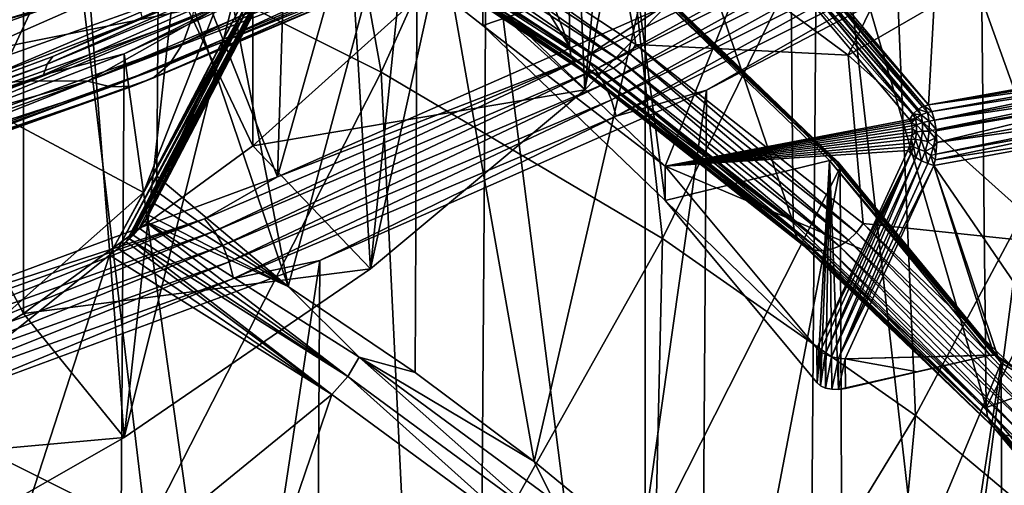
# Model space of a CAD drawing. Header units: metres. Extents: x -109 to 109, y -78 to 121.
# Tile 583 of 656: x 15.92 to 20.38, y -53.55 to -51.44. Entities that reach past the tile are written whole.
import ezdxf

# ---------------------------------------------------------------- set-up
doc = ezdxf.new("R2010")
doc.units = ezdxf.units.M
doc.layers.add('solid_508554_SW0001', color=7, linetype='CONTINUOUS')

msp = doc.modelspace()

# ---------------------------------------------------------------- linework, layer by layer
at = {"layer": 'solid_508554_SW0001'}
for points in [[(14.473667, -43.475002, 1.231981), (16.176208, -51.176979, 4.291763), (14.263088, -51.823502, 3.171957)], [(17.083778, -52.150352, 5.672943), (17.200308, -48.427597, 12.120941), (18.360619, -47.629082, 13.504013)], [(18.817102, -51.387741, 6.993821), (17.083778, -52.150352, 5.672943), (18.360619, -47.629082, 13.504013)], [(19.210657, -47.888866, 17.854048), (19.299259, -50.904778, 19.830338), (18.476099, -51.756199, 18.355633)], [(19.210657, -47.888866, 17.854048), (18.476099, -51.756199, 18.355633), (18.798449, -48.327915, 17.093597)], [(14.626201, -48.202896, 3.710135), (14.6262, -51.666996, 5.710135), (16.391088, -50.989876, 6.882947)], [(18.798449, -48.327915, 17.093597), (18.476099, -51.756199, 18.355633), (18.34605, -48.757046, 16.350321)], [(17.083778, -52.150352, 5.672943), (15.901505, -49.170898, 10.833507), (17.200308, -48.427597, 12.120941)], [(18.406265, -51.559071, 44.557594), (17.263735, -48.589279, 44.537407), (17.265106, -49.698818, 45.196487)], [(18.406265, -51.559071, 44.557594), (18.394325, -49.334133, 43.247284), (17.263735, -48.589279, 44.537407)], [(18.34605, -48.757046, 16.350321), (18.476099, -51.756199, 18.355633), (17.503986, -52.566463, 16.952217)], [(18.34605, -48.757046, 16.350321), (17.503986, -52.566463, 16.952217), (17.854591, -49.175194, 15.626068)], [(16.159065, -50.978775, 49.701557), (17.553425, -51.675957, 48.494007), (17.037388, -48.821346, 49.557678)], [(17.553425, -51.675957, 48.494007), (18.507536, -49.556419, 48.284492), (17.037388, -48.821346, 49.557678)], [(16.971298, -49.064392, 16.217978), (15.933103, -49.823776, 14.90269), (16.971325, -52.008865, 17.918005)], [(16.971298, -49.064392, 16.217978), (16.971325, -52.008865, 17.918005), (17.865171, -51.204906, 19.310499)], [(20.787945, -61.015335, 18.419571), (20.886244, -49.139118, 11.483312), (19.532137, -50.021473, 9.955032)], [(17.083778, -52.150352, 5.672943), (15.227338, -52.836704, 4.48414), (15.901505, -49.170898, 10.833507)], [(17.854591, -49.175194, 15.626068), (17.503986, -52.566463, 16.952217), (17.324928, -49.581627, 14.922104)], [(15.901505, -49.217278, 10.860283), (14.69868, -52.111519, 5.847311), (16.472301, -51.431042, 7.025928)], [(15.982578, -49.316669, 47.728691), (15.226229, -51.553535, 47.684875), (13.868984, -50.941547, 48.744873)], [(15.982578, -49.316669, 47.728691), (17.339218, -50.024414, 46.502838), (15.226229, -51.553535, 47.684875)], [(19.419039, -52.356426, 43.176537), (19.39953, -50.12598, 41.875767), (18.394325, -49.334133, 43.247284)], [(18.406265, -51.559071, 44.557594), (19.419039, -52.356426, 43.176537), (18.394325, -49.334133, 43.247284)], [(20.680838, -49.534954, 43.302624), (19.668835, -51.599339, 43.774986), (18.570929, -50.787136, 45.181763)], [(21.686228, -50.434818, 41.744015), (19.668835, -51.599339, 43.774986), (20.680838, -49.534954, 43.302624)], [(17.324928, -49.581627, 14.922104), (17.503986, -52.566463, 16.952217), (16.3892, -53.330315, 15.629189)], [(17.324928, -49.581627, 14.922104), (16.3892, -53.330315, 15.629189), (16.758385, -49.97533, 14.240191)], [(17.553425, -51.675957, 48.494007), (18.827875, -52.428326, 47.190865), (18.507536, -49.556419, 48.284492)], [(18.827875, -52.428326, 47.190865), (19.851259, -50.349686, 46.910515), (18.507536, -49.556419, 48.284492)], [(17.131102, -52.645874, 45.681175), (16.545309, -50.920162, 45.522263), (16.553305, -49.694157, 44.803482)], [(17.71837, -50.450527, 43.493412), (17.131102, -52.645874, 45.681175), (16.553305, -49.694157, 44.803482)], [(18.406265, -51.559071, 44.557594), (17.265106, -49.698818, 45.196487), (17.266472, -50.809349, 45.856152)], [(15.933103, -49.823776, 14.90269), (14.759416, -50.532112, 13.675817), (15.933094, -52.768261, 16.60269)], [(15.933103, -49.823776, 14.90269), (15.933094, -52.768261, 16.60269), (16.971325, -52.008865, 17.918005)], [(16.758385, -49.97533, 14.240191), (16.3892, -53.330315, 15.629189), (16.156004, -50.355576, 13.581582)], [(17.339218, -50.024414, 46.502838), (16.475914, -52.220379, 46.529869), (15.226229, -51.553535, 47.684875)], [(16.978952, -51.25494, 46.450058), (16.475914, -52.220379, 46.529869), (17.339218, -50.024414, 46.502838)], [(19.440199, -61.893547, 16.898468), (19.532137, -50.021473, 9.955032), (18.029377, -50.841457, 8.534774)], [(19.440199, -61.893547, 16.898468), (20.787945, -61.015335, 18.419571), (19.532137, -50.021473, 9.955032)], [(20.293991, -53.193573, 41.726555), (20.268721, -50.957096, 40.43623), (19.39953, -50.12598, 41.875767)], [(19.419039, -52.356426, 43.176537), (20.293991, -53.193573, 41.726555), (19.39953, -50.12598, 41.875767)], [(15.179608, -53.097099, 49.696003), (16.159065, -50.978775, 49.701557), (14.654324, -50.341549, 50.805267)], [(16.156004, -50.355576, 13.581582), (16.3892, -53.330315, 15.629189), (15.142397, -54.040466, 14.39917)], [(16.156004, -50.355576, 13.581582), (15.142397, -54.040466, 14.39917), (15.519169, -50.721493, 12.947794)], [(18.827875, -52.428326, 47.190865), (19.973713, -53.230751, 45.801025), (19.851259, -50.349686, 46.910515)], [(19.973713, -53.230751, 45.801025), (21.05938, -51.195724, 45.445133), (19.851259, -50.349686, 46.910515)], [(21.686228, -50.434818, 41.744015), (20.625027, -52.45517, 42.292645), (19.668835, -51.599339, 43.774986)], [(17.71837, -50.450527, 43.493412), (17.706394, -53.035847, 45.005722), (17.131102, -52.645874, 45.681175)], [(17.71837, -50.450527, 43.493412), (18.246204, -53.438301, 44.308647), (17.706394, -53.035847, 45.005722)], [(17.71837, -50.450527, 43.493412), (18.748493, -51.257767, 42.09523), (18.246204, -53.438301, 44.308647)], [(14.759416, -50.532112, 13.675817), (14.759384, -53.47662, 15.375779), (15.933094, -52.768261, 16.60269)], [(18.412012, -50.703953, 6.179035), (18.364883, -50.822674, 6.306693), (16.654734, -51.546883, 5.052322)], [(16.697474, -51.430023, 4.921446), (18.412012, -50.703953, 6.179035), (16.654734, -51.546883, 5.052322)], [(18.702929, -51.22768, 42.047478), (17.053362, -50.709572, 43.028442), (18.013329, -51.464043, 41.721664)], [(18.013329, -51.308159, 41.631664), (18.013329, -51.464043, 41.721664), (17.053362, -50.709572, 43.028442)], [(18.679031, -51.592533, 44.796089), (17.519051, -50.836246, 46.113361), (17.548088, -50.78809, 46.113338)], [(18.706469, -51.550041, 44.793606), (17.548088, -50.78809, 46.113338), (18.570929, -50.787136, 45.181763)], [(18.679031, -51.592533, 44.796089), (17.548088, -50.78809, 46.113338), (18.706469, -51.550041, 44.793606)], [(18.706469, -51.550041, 44.793606), (18.570929, -50.787136, 45.181763), (19.668835, -51.599339, 43.774986)], [(16.850439, -50.822479, 7.234686), (16.391088, -50.989876, 6.882947), (15.166057, -51.502502, 6.056854)], [(16.850439, -50.822479, 7.234686), (15.166057, -51.502502, 6.056854), (16.859835, -50.851982, 7.239391)], [(17.94449, -62.709686, 15.484874), (18.029377, -50.841457, 8.534774), (16.389404, -51.592838, 7.233348)], [(17.648966, -50.972668, 8.165733), (16.389404, -51.592838, 7.233348), (18.029377, -50.841457, 8.534774)], [(18.364883, -50.822674, 6.306693), (18.298223, -50.917595, 6.445107), (16.594282, -51.639175, 5.19529)], [(16.654734, -51.546883, 5.052322), (18.364883, -50.822674, 6.306693), (16.594282, -51.639175, 5.19529)], [(17.272846, -50.854534, 45.888336), (18.406265, -51.559071, 44.557594), (17.266472, -50.809349, 45.856152)], [(18.64463, -51.62912, 44.789574), (17.482182, -50.877151, 46.101696), (17.519051, -50.836246, 46.113361)], [(18.679031, -51.592533, 44.796089), (18.64463, -51.62912, 44.789574), (17.519051, -50.836246, 46.113361)], [(17.94449, -62.709686, 15.484874), (19.440199, -61.893547, 16.898468), (18.029377, -50.841457, 8.534774)], [(18.472944, -51.611584, 6.626623), (18.817102, -51.387741, 6.993821), (20.066967, -50.814571, 8.007088)], [(18.472944, -51.611584, 6.626623), (20.066967, -50.814571, 8.007088), (18.522243, -51.664562, 6.595375)], [(20.066967, -50.814571, 8.007088), (20.12052, -50.865425, 7.979523), (18.522243, -51.664562, 6.595375)], [(19.341503, -51.003956, 39.958553), (20.087774, -50.827991, 40.263336), (20.031881, -51.824417, 38.537479)], [(20.087774, -50.827991, 40.263336), (20.419786, -51.754173, 38.659145), (20.031881, -51.824417, 38.537479)], [(20.127817, -50.822857, 40.282146), (20.807714, -51.68396, 38.780754), (20.087774, -50.827991, 40.263336)], [(20.087774, -50.827991, 40.263336), (20.807714, -51.68396, 38.780754), (20.419786, -51.754173, 38.659145)], [(20.127817, -50.822857, 40.282146), (20.855776, -51.680809, 38.799587), (20.807714, -51.68396, 38.780754)], [(20.127817, -50.822857, 40.282146), (20.165878, -50.826572, 40.304977), (20.855776, -51.680809, 38.799587)], [(20.165878, -50.826572, 40.304977), (20.900835, -51.689518, 38.823978), (20.855776, -51.680809, 38.799587)], [(20.165878, -50.826572, 40.304977), (20.200066, -50.838943, 40.330704), (20.900835, -51.689518, 38.823978)], [(20.200066, -50.838943, 40.330704), (20.939606, -51.709553, 38.852207), (20.900835, -51.689518, 38.823978)], [(20.200066, -50.838943, 40.330704), (20.228683, -50.859364, 40.358044), (20.939606, -51.709553, 38.852207)], [(15.166057, -51.502502, 6.056854), (15.174514, -51.532383, 6.060902), (16.859835, -50.851982, 7.239391)], [(16.859835, -50.851982, 7.239391), (15.174514, -51.532383, 6.060902), (16.874474, -50.879467, 7.236055)], [(15.174514, -51.532383, 6.060902), (15.187688, -51.560459, 6.056543), (16.874474, -50.879467, 7.236055)], [(16.874474, -50.879467, 7.236055), (15.187688, -51.560459, 6.056543), (16.892916, -50.902241, 7.225006)], [(16.065454, -51.604954, 6.819415), (17.694937, -50.887894, 8.061403), (16.472301, -51.431042, 7.025928)], [(17.666733, -50.924103, 8.116288), (17.694937, -50.887894, 8.061403), (16.065454, -51.604954, 6.819415)], [(18.411886, -51.600567, 44.586071), (18.406265, -51.559071, 44.557594), (17.272846, -50.854534, 45.888336)], [(18.427673, -51.635647, 44.619007), (17.272846, -50.854534, 45.888336), (17.290916, -50.891354, 45.926888)], [(18.427673, -51.635647, 44.619007), (18.411886, -51.600567, 44.586071), (17.272846, -50.854534, 45.888336)], [(18.452612, -51.662056, 44.654297), (17.290916, -50.891354, 45.926888), (17.319246, -50.916508, 45.968517)], [(18.452612, -51.662056, 44.654297), (18.427673, -51.635647, 44.619007), (17.290916, -50.891354, 45.926888)], [(18.605473, -51.657459, 44.774467), (17.440422, -50.907509, 46.079266), (17.482182, -50.877151, 46.101696)], [(18.64463, -51.62912, 44.789574), (18.605473, -51.657459, 44.774467), (17.482182, -50.877151, 46.101696)], [(18.522243, -51.664562, 6.595375), (20.12052, -50.865425, 7.979523), (18.564501, -51.729233, 6.579706)], [(20.12052, -50.865425, 7.979523), (20.166424, -50.928272, 7.967012), (18.564501, -51.729233, 6.579706)], [(20.228683, -50.859364, 40.358044), (20.969471, -51.739555, 38.882359), (20.939606, -51.709553, 38.852207)], [(20.228683, -50.859364, 40.358044), (20.250315, -50.886818, 40.385651), (20.969471, -51.739555, 38.882359)], [(20.250315, -50.886818, 40.385651), (20.988411, -51.7775, 38.912407), (20.969471, -51.739555, 38.882359)], [(20.250315, -50.886818, 40.385651), (20.263885, -50.919941, 40.412151), (20.988411, -51.7775, 38.912407)], [(15.187688, -51.560459, 6.056543), (15.204288, -51.583977, 6.044204), (16.892916, -50.902241, 7.225006)], [(16.892916, -50.902241, 7.225006), (15.204288, -51.583977, 6.044204), (16.460163, -51.112766, 6.870094)], [(16.039848, -51.640022, 6.87628), (17.666733, -50.924103, 8.116288), (16.065454, -51.604954, 6.819415)], [(17.648966, -50.972668, 8.165733), (17.666733, -50.924103, 8.116288), (16.039848, -51.640022, 6.87628)], [(18.298223, -50.917595, 6.445107), (18.214211, -50.985619, 6.589764), (16.518091, -51.703888, 5.345685)], [(16.594282, -51.639175, 5.19529), (18.298223, -50.917595, 6.445107), (16.518091, -51.703888, 5.345685)], [(17.131102, -52.645874, 45.681175), (16.537308, -52.146172, 46.241039), (16.545309, -50.920162, 45.522263)], [(16.984289, -51.285488, 46.168449), (16.545309, -50.920162, 45.522263), (16.537308, -52.146172, 46.241039)], [(18.485106, -51.678104, 44.689671), (17.319246, -50.916508, 45.968517), (17.355595, -50.928001, 46.00993)], [(18.485106, -51.678104, 44.689671), (18.452612, -51.662056, 44.654297), (17.319246, -50.916508, 45.968517)], [(18.523067, -51.682762, 44.722862), (17.355595, -50.928001, 46.00993), (17.397083, -50.924919, 46.047848)], [(18.523067, -51.682762, 44.722862), (18.485106, -51.678104, 44.689671), (17.355595, -50.928001, 46.00993)], [(18.564066, -51.675728, 44.751743), (17.397083, -50.924919, 46.047848), (17.440422, -50.907509, 46.079266)], [(18.564066, -51.675728, 44.751743), (18.523067, -51.682762, 44.722862), (17.397083, -50.924919, 46.047848)], [(18.605473, -51.657459, 44.774467), (18.564066, -51.675728, 44.751743), (17.440422, -50.907509, 46.079266)], [(17.865171, -51.204906, 19.310499), (18.476099, -51.756199, 18.355633), (19.299259, -50.904778, 19.830338)], [(18.564501, -51.729233, 6.579706), (20.166424, -50.928272, 7.967012), (18.596802, -51.801132, 6.580699)], [(20.166424, -50.928272, 7.967012), (20.201513, -50.998775, 7.970419), (18.596802, -51.801132, 6.580699)], [(20.641497, -50.914703, 8.418381), (20.549397, -63.05127, 15.519059), (18.941591, -63.890049, 14.066255)], [(19.02648, -51.757244, 6.959062), (20.641497, -50.914703, 8.418381), (18.941591, -63.890049, 14.066255)], [(20.223362, -51.072067, 7.98951), (20.641497, -50.914703, 8.418381), (19.02648, -51.757244, 6.959062)], [(20.263885, -50.919941, 40.412151), (20.268721, -50.957096, 40.43623), (20.988411, -51.7775, 38.912407)], [(15.179608, -53.097099, 49.696003), (16.48945, -53.752018, 48.561646), (16.159065, -50.978775, 49.701557)], [(16.023718, -51.687866, 6.926972), (16.389404, -51.592838, 7.233348), (17.648966, -50.972668, 8.165733)], [(16.023718, -51.687866, 6.926972), (17.648966, -50.972668, 8.165733), (16.039848, -51.640022, 6.87628)], [(16.48945, -53.752018, 48.561646), (17.553425, -51.675957, 48.494007), (16.159065, -50.978775, 49.701557)], [(20.293991, -53.193573, 41.726555), (20.99515, -51.820778, 38.940289), (20.268721, -50.957096, 40.43623)], [(20.988411, -51.7775, 38.912407), (20.268721, -50.957096, 40.43623), (20.99515, -51.820778, 38.940289)], [(15.166057, -51.502502, 6.056854), (16.391088, -50.989876, 6.882947), (14.6262, -51.666996, 5.710135)], [(16.221992, -51.716328, 5.792148), (17.887707, -51.010933, 7.013926), (16.859383, -51.357365, 6.446434)], [(18.005548, -51.033062, 6.878888), (17.887707, -51.010933, 7.013926), (16.221992, -51.716328, 5.792148)], [(18.11558, -51.024532, 6.735947), (18.005548, -51.033062, 6.878888), (16.328861, -51.743103, 5.649061)], [(16.428646, -51.738911, 5.498605), (18.11558, -51.024532, 6.735947), (16.328861, -51.743103, 5.649061)], [(18.214211, -50.985619, 6.589764), (18.11558, -51.024532, 6.735947), (16.428646, -51.738911, 5.498605)], [(16.518091, -51.703888, 5.345685), (18.214211, -50.985619, 6.589764), (16.428646, -51.738911, 5.498605)], [(18.596802, -51.801132, 6.580699), (20.201513, -50.998775, 7.970419), (18.616917, -51.87529, 6.598287)], [(20.201513, -50.998775, 7.970419), (20.223362, -51.072067, 7.98951), (18.616917, -51.87529, 6.598287)], [(19.463596, -51.173313, 39.67318), (19.341503, -51.003956, 39.958553), (20.031881, -51.824417, 38.537479)], [(16.328861, -51.743103, 5.649061), (18.005548, -51.033062, 6.878888), (16.221992, -51.716328, 5.792148)], [(16.460163, -51.112766, 6.870094), (14.688023, -51.792992, 5.691905), (16.859383, -51.357365, 6.446434)], [(15.204288, -51.583977, 6.044204), (14.688023, -51.792992, 5.691905), (16.460163, -51.112766, 6.870094)], [(15.367327, -51.365898, -73.604904), (16.259792, -51.107655, -73.604904), (15.397225, -51.495903, -73.177368)], [(16.259792, -51.107655, -73.604904), (16.303934, -51.233524, -73.177368), (15.397225, -51.495903, -73.177368)], [(19.257683, -51.071327, 39.957344), (18.839952, -52.100883, 40.258621), (18.013329, -51.308159, 41.631664)], [(18.616917, -51.87529, 6.598287), (20.223362, -51.072067, 7.98951), (19.02648, -51.757244, 6.959062)], [(19.257683, -51.071327, 39.957344), (19.946928, -51.890209, 38.538998), (18.839952, -52.100883, 40.258621)], [(19.961403, -51.867012, 38.53183), (19.946928, -51.890209, 38.538998), (19.257683, -51.071327, 39.957344)], [(19.961403, -51.867012, 38.53183), (19.257683, -51.071327, 39.957344), (19.420513, -51.209076, 39.67141)], [(16.724867, -51.138515, 4.712504), (16.721109, -51.292404, 4.806928), (14.889922, -51.946125, 3.67465)], [(14.89327, -51.792385, 3.579972), (16.724867, -51.138515, 4.712504), (14.889922, -51.946125, 3.67465)], [(14.89327, -51.792385, 3.579972), (16.176208, -51.176979, 4.291763), (16.724867, -51.138515, 4.712504)], [(14.89327, -51.792385, 3.579972), (14.263088, -51.823502, 3.171957), (16.176208, -51.176979, 4.291763)], [(17.865171, -51.204906, 19.310499), (16.971325, -52.008865, 17.918005), (18.476099, -51.756199, 18.355633)], [(19.420513, -51.209076, 39.67141), (19.440094, -51.188713, 39.669842), (19.981529, -51.847313, 38.529114)], [(19.440094, -51.188713, 39.669842), (19.463596, -51.173313, 39.67318), (20.005686, -51.83271, 38.531075)], [(19.986115, -51.843925, 38.529133), (19.440094, -51.188713, 39.669842), (20.005686, -51.83271, 38.531075)], [(19.986115, -51.843925, 38.529133), (19.981529, -51.847313, 38.529114), (19.440094, -51.188713, 39.669842)], [(20.013512, -51.829479, 38.532578), (19.463596, -51.173313, 39.67318), (20.031881, -51.824417, 38.537479)], [(20.013512, -51.829479, 38.532578), (20.005686, -51.83271, 38.531075), (19.463596, -51.173313, 39.67318)], [(19.973713, -53.230751, 45.801025), (20.98311, -54.077744, 44.333992), (21.05938, -51.195724, 45.445133)], [(15.397225, -51.495903, -73.177368), (16.303934, -51.233524, -73.177368), (15.412526, -51.562439, -72.734741)], [(16.303934, -51.233524, -73.177368), (16.326525, -51.297943, -72.734741), (15.412526, -51.562439, -72.734741)], [(18.702929, -51.22768, 42.047478), (18.013329, -51.464043, 41.721664), (18.840124, -52.256954, 40.348301)], [(19.598764, -52.07336, 40.586262), (18.716839, -51.225197, 42.055321), (18.702929, -51.22768, 42.047478)], [(19.584198, -52.075211, 40.57951), (18.702929, -51.22768, 42.047478), (18.840124, -52.256954, 40.348301)], [(19.598764, -52.07336, 40.586262), (18.702929, -51.22768, 42.047478), (19.584198, -52.075211, 40.57951)], [(19.612057, -52.076164, 40.595013), (18.729532, -51.227425, 42.065071), (18.716839, -51.225197, 42.055321)], [(19.598764, -52.07336, 40.586262), (19.612057, -52.076164, 40.595013), (18.716839, -51.225197, 42.055321)], [(19.622686, -52.083328, 40.604855), (18.739683, -51.234127, 42.07571), (18.729532, -51.227425, 42.065071)], [(19.612057, -52.076164, 40.595013), (19.622686, -52.083328, 40.604855), (18.729532, -51.227425, 42.065071)], [(19.629543, -52.094101, 40.614758), (18.746231, -51.244606, 42.086128), (18.739683, -51.234127, 42.07571)], [(19.622686, -52.083328, 40.604855), (19.629543, -52.094101, 40.614758), (18.739683, -51.234127, 42.07571)], [(18.746231, -51.244606, 42.086128), (19.63191, -52.107361, 40.623684), (18.748493, -51.257767, 42.09523)], [(19.629543, -52.094101, 40.614758), (19.63191, -52.107361, 40.623684), (18.746231, -51.244606, 42.086128)], [(19.963161, -51.864883, 38.531357), (19.420513, -51.209076, 39.67141), (19.981529, -51.847313, 38.529114)], [(19.963161, -51.864883, 38.531357), (19.961403, -51.867012, 38.53183), (19.420513, -51.209076, 39.67141)], [(16.721109, -51.292404, 4.806928), (16.697474, -51.430023, 4.921446), (14.868876, -52.082821, 3.790768)], [(14.889922, -51.946125, 3.67465), (16.721109, -51.292404, 4.806928), (14.868876, -52.082821, 3.790768)], [(15.319902, -51.518276, -71.843773), (16.1919, -51.276951, -71.843773), (15.384383, -51.387527, -71.459801)], [(15.377579, -51.572071, -72.28688), (16.1919, -51.276951, -71.843773), (15.319902, -51.518276, -71.843773)], [(15.377579, -51.572071, -72.28688), (16.275932, -51.317184, -72.28688), (16.1919, -51.276951, -71.843773)], [(16.998446, -51.267097, 46.426567), (16.321569, -52.504696, 46.547302), (16.475914, -52.220379, 46.529869)], [(16.998446, -51.267097, 46.426567), (16.361282, -52.474747, 46.524418), (16.321569, -52.504696, 46.547302)], [(16.998446, -51.267097, 46.426567), (17.008244, -51.273586, 46.410923), (16.361282, -52.474747, 46.524418)], [(17.008244, -51.273586, 46.410923), (16.397305, -52.444237, 46.499184), (16.361282, -52.474747, 46.524418)], [(17.008244, -51.273586, 46.410923), (17.022673, -51.284058, 46.378674), (16.397305, -52.444237, 46.499184)], [(17.022673, -51.284058, 46.378674), (16.412418, -52.43026, 46.48703), (16.397305, -52.444237, 46.499184)], [(17.022673, -51.284058, 46.378674), (16.429317, -52.413498, 46.472111), (16.412418, -52.43026, 46.48703)], [(17.022673, -51.284058, 46.378674), (17.027081, -51.287712, 46.364197), (16.429317, -52.413498, 46.472111)], [(17.027081, -51.287712, 46.364197), (16.456989, -52.382854, 46.443844), (16.429317, -52.413498, 46.472111)], [(17.027081, -51.287712, 46.364197), (17.033657, -51.294949, 46.324551), (16.456989, -52.382854, 46.443844)], [(16.978952, -51.25494, 46.450058), (16.655798, -51.882198, 46.505508), (16.475914, -52.220379, 46.529869)], [(16.998446, -51.267097, 46.426567), (16.475914, -52.220379, 46.529869), (16.655798, -51.882198, 46.505508)], [(16.763447, -51.71693, 46.207989), (16.532871, -52.21349, 46.285969), (16.984289, -51.285488, 46.168449)], [(17.012018, -51.295193, 46.211742), (16.984289, -51.285488, 46.168449), (16.532871, -52.21349, 46.285969)], [(16.763447, -51.71693, 46.207989), (16.984289, -51.285488, 46.168449), (16.537308, -52.146172, 46.241039)], [(16.998446, -51.267097, 46.426567), (16.655798, -51.882198, 46.505508), (16.978952, -51.25494, 46.450058)], [(18.748493, -51.257767, 42.09523), (18.749451, -53.852432, 43.591351), (18.246204, -53.438301, 44.308647)], [(18.748493, -51.257767, 42.09523), (19.63191, -52.107361, 40.623684), (18.749451, -53.852432, 43.591351)], [(15.412526, -51.562439, -72.734741), (16.275932, -51.317184, -72.28688), (15.377579, -51.572071, -72.28688)], [(15.412526, -51.562439, -72.734741), (16.326525, -51.297943, -72.734741), (16.275932, -51.317184, -72.28688)], [(17.033657, -51.294949, 46.324551), (16.481585, -52.350433, 46.412975), (16.456989, -52.382854, 46.443844)], [(17.033657, -51.294949, 46.324551), (17.034172, -51.296345, 46.313084), (16.481585, -52.350433, 46.412975)], [(17.034172, -51.296345, 46.313084), (16.498381, -52.323368, 46.386715), (16.481585, -52.350433, 46.412975)], [(17.034172, -51.296345, 46.313084), (17.030525, -51.298916, 46.26849), (16.498381, -52.323368, 46.386715)], [(17.029036, -51.298897, 46.261078), (16.521481, -52.269165, 46.333656), (16.498381, -52.323368, 46.386715)], [(17.030525, -51.298916, 46.26849), (17.029036, -51.298897, 46.261078), (16.498381, -52.323368, 46.386715)], [(17.012018, -51.295193, 46.211742), (16.532871, -52.21349, 46.285969), (16.521481, -52.269165, 46.333656)], [(17.013527, -51.295639, 46.214928), (17.012018, -51.295193, 46.211742), (16.521481, -52.269165, 46.333656)], [(17.029036, -51.298897, 46.261078), (17.013527, -51.295639, 46.214928), (16.521481, -52.269165, 46.333656)], [(18.013329, -51.308159, 41.631664), (18.839952, -52.100883, 40.258621), (18.013329, -51.464043, 41.721664)], [(14.688023, -51.792992, 5.691905), (15.966897, -51.71545, 5.826215), (16.859383, -51.357365, 6.446434)], [(16.221992, -51.716328, 5.792148), (16.859383, -51.357365, 6.446434), (15.966897, -51.71545, 5.826215)], [(18.472944, -51.611584, 6.626623), (17.083778, -52.150352, 5.672943), (18.817102, -51.387741, 6.993821)], [(16.065454, -51.604954, 6.819415), (16.472301, -51.431042, 7.025928), (14.69868, -52.111519, 5.847311)], [(16.697474, -51.430023, 4.921446), (16.654734, -51.546883, 5.052322), (14.830816, -52.198009, 3.924539)], [(14.868876, -52.082821, 3.790768), (16.697474, -51.430023, 4.921446), (14.830816, -52.198009, 3.924539)], [(18.839952, -52.100883, 40.258621), (18.840124, -52.256954, 40.348301), (18.013329, -51.464043, 41.721664)], [(14.608331, -53.871017, 47.256107), (15.226229, -51.553535, 47.684875), (16.475914, -52.220379, 46.529869)], [(16.654734, -51.546883, 5.052322), (16.594282, -51.639175, 5.19529), (14.776986, -52.287937, 4.071599)], [(14.830816, -52.198009, 3.924539), (16.654734, -51.546883, 5.052322), (14.776986, -52.287937, 4.071599)], [(18.411886, -51.600567, 44.586071), (19.419039, -52.356426, 43.176537), (18.406265, -51.559071, 44.557594)], [(19.706814, -52.401703, 43.394566), (18.679031, -51.592533, 44.796089), (18.706469, -51.550041, 44.793606)], [(19.735762, -52.360401, 43.390022), (18.706469, -51.550041, 44.793606), (19.668835, -51.599339, 43.774986)], [(19.706814, -52.401703, 43.394566), (18.706469, -51.550041, 44.793606), (19.735762, -52.360401, 43.390022)], [(14.320222, -52.25034, 5.701578), (16.065454, -51.604954, 6.819415), (14.69868, -52.111519, 5.847311)], [(16.039848, -51.640022, 6.87628), (16.065454, -51.604954, 6.819415), (14.320222, -52.25034, 5.701578)], [(16.312239, -63.457523, 14.189579), (16.389404, -51.592838, 7.233348), (14.624696, -52.26989, 6.060658)], [(16.023718, -51.687866, 6.926972), (14.624696, -52.26989, 6.060658), (16.389404, -51.592838, 7.233348)], [(16.312239, -63.457523, 14.189579), (17.94449, -62.709686, 15.484874), (16.389404, -51.592838, 7.233348)], [(19.424971, -52.398167, 43.20459), (19.419039, -52.356426, 43.176537), (18.411886, -51.600567, 44.586071)], [(19.424971, -52.398167, 43.20459), (18.411886, -51.600567, 44.586071), (18.427673, -51.635647, 44.619007)], [(19.670521, -52.436802, 43.390629), (18.64463, -51.62912, 44.789574), (18.679031, -51.592533, 44.796089)], [(19.706814, -52.401703, 43.394566), (19.670521, -52.436802, 43.390629), (18.679031, -51.592533, 44.796089)], [(19.735762, -52.360401, 43.390022), (19.668835, -51.599339, 43.774986), (20.625027, -52.45517, 42.292645)], [(14.297398, -52.284378, 5.760224), (16.039848, -51.640022, 6.87628), (14.320222, -52.25034, 5.701578)], [(16.023718, -51.687866, 6.926972), (16.039848, -51.640022, 6.87628), (14.297398, -52.284378, 5.760224)], [(16.594282, -51.639175, 5.19529), (16.518091, -51.703888, 5.345685), (14.709139, -52.34967, 4.227155)], [(14.776986, -52.287937, 4.071599), (16.594282, -51.639175, 5.19529), (14.709139, -52.34967, 4.227155)], [(16.752733, -52.340054, 5.364872), (17.083778, -52.150352, 5.672943), (18.472944, -51.611584, 6.626623)], [(16.752733, -52.340054, 5.364872), (18.472944, -51.611584, 6.626623), (16.797441, -52.394978, 5.330256)], [(18.472944, -51.611584, 6.626623), (18.522243, -51.664562, 6.595375), (16.797441, -52.394978, 5.330256)], [(19.441626, -52.433929, 43.236343), (18.427673, -51.635647, 44.619007), (18.452612, -51.662056, 44.654297)], [(19.441626, -52.433929, 43.236343), (19.424971, -52.398167, 43.20459), (18.427673, -51.635647, 44.619007)], [(19.629206, -52.463444, 43.378464), (18.605473, -51.657459, 44.774467), (18.64463, -51.62912, 44.789574)], [(19.670521, -52.436802, 43.390629), (19.629206, -52.463444, 43.378464), (18.64463, -51.62912, 44.789574)], [(14.283018, -52.331573, 5.812039), (14.624696, -52.26989, 6.060658), (16.023718, -51.687866, 6.926972)], [(14.283018, -52.331573, 5.812039), (16.023718, -51.687866, 6.926972), (14.297398, -52.284378, 5.760224)], [(16.48945, -53.752018, 48.561646), (17.686653, -54.458786, 47.33749), (17.553425, -51.675957, 48.494007)], [(16.797441, -52.394978, 5.330256), (18.522243, -51.664562, 6.595375), (16.835764, -52.461315, 5.311701)], [(18.522243, -51.664562, 6.595375), (18.564501, -51.729233, 6.579706), (16.835764, -52.461315, 5.311701)], [(17.686653, -54.458786, 47.33749), (18.827875, -52.428326, 47.190865), (17.553425, -51.675957, 48.494007)], [(19.467936, -52.461418, 43.26976), (18.452612, -51.662056, 44.654297), (18.485106, -51.678104, 44.689671)], [(19.467936, -52.461418, 43.26976), (19.441626, -52.433929, 43.236343), (18.452612, -51.662056, 44.654297)], [(19.502216, -52.478874, 43.302696), (18.485106, -51.678104, 44.689671), (18.523067, -51.682762, 44.722862)], [(19.502216, -52.478874, 43.302696), (19.467936, -52.461418, 43.26976), (18.485106, -51.678104, 44.689671)], [(19.542267, -52.485176, 43.333038), (18.523067, -51.682762, 44.722862), (18.564066, -51.675728, 44.751743)], [(19.542267, -52.485176, 43.333038), (19.502216, -52.478874, 43.302696), (18.523067, -51.682762, 44.722862)], [(19.585522, -52.479919, 43.358849), (18.564066, -51.675728, 44.751743), (18.605473, -51.657459, 44.774467)], [(19.585522, -52.479919, 43.358849), (19.542267, -52.485176, 43.333038), (18.564066, -51.675728, 44.751743)], [(19.629206, -52.463444, 43.378464), (19.585522, -52.479919, 43.358849), (18.605473, -51.657459, 44.774467)], [(14.445466, -52.350533, 4.693668), (16.221992, -51.716328, 5.792148), (15.044018, -52.053734, 5.240289)], [(16.328861, -51.743103, 5.649061), (16.221992, -51.716328, 5.792148), (14.445466, -52.350533, 4.693668)], [(16.428646, -51.738911, 5.498605), (16.328861, -51.743103, 5.649061), (14.540631, -52.381489, 4.543344)], [(14.629488, -52.381199, 4.386131), (16.428646, -51.738911, 5.498605), (14.540631, -52.381489, 4.543344)], [(16.518091, -51.703888, 5.345685), (16.428646, -51.738911, 5.498605), (14.629488, -52.381199, 4.386131)], [(14.709139, -52.34967, 4.227155), (16.518091, -51.703888, 5.345685), (14.629488, -52.381199, 4.386131)], [(14.688023, -51.792992, 5.691905), (15.044018, -52.053734, 5.240289), (15.966897, -51.71545, 5.826215)], [(16.221992, -51.716328, 5.792148), (15.966897, -51.71545, 5.826215), (15.044018, -52.053734, 5.240289)], [(16.763447, -51.71693, 46.207989), (16.537308, -52.146172, 46.241039), (16.532871, -52.21349, 46.285969)], [(16.835764, -52.461315, 5.311701), (18.564501, -51.729233, 6.579706), (16.865057, -52.534489, 5.310489)], [(18.564501, -51.729233, 6.579706), (18.596802, -51.801132, 6.580699), (16.865057, -52.534489, 5.310489)], [(20.816408, -51.697388, 38.760773), (20.031881, -51.824417, 38.537479), (20.419786, -51.754173, 38.659145)], [(20.816408, -51.697388, 38.760773), (20.824949, -51.713409, 38.742779), (20.031881, -51.824417, 38.537479)], [(20.047888, -51.854134, 38.499096), (20.031881, -51.824417, 38.537479), (20.824949, -51.713409, 38.742779)], [(20.047888, -51.854134, 38.499096), (20.824949, -51.713409, 38.742779), (20.833263, -51.731911, 38.72694)], [(20.060032, -51.893944, 38.468723), (20.047888, -51.854134, 38.499096), (20.833263, -51.731911, 38.72694)], [(20.060032, -51.893944, 38.468723), (20.833263, -51.731911, 38.72694), (20.84123, -51.752701, 38.713531)], [(14.540631, -52.381489, 4.543344), (16.328861, -51.743103, 5.649061), (14.445466, -52.350533, 4.693668)], [(16.971325, -52.008865, 17.918005), (17.503986, -52.566463, 16.952217), (18.476099, -51.756199, 18.355633)], [(19.02648, -51.757244, 6.959062), (18.941591, -63.890049, 14.066255), (17.197317, -64.657623, 12.736771)], [(17.274378, -52.528263, 5.623614), (19.02648, -51.757244, 6.959062), (17.197317, -64.657623, 12.736771)], [(18.616917, -51.87529, 6.598287), (19.02648, -51.757244, 6.959062), (17.274378, -52.528263, 5.623614)], [(20.060032, -51.893944, 38.468723), (20.84123, -51.752701, 38.713531), (20.848688, -51.775444, 38.702873)], [(20.066751, -51.934799, 38.450512), (20.060032, -51.893944, 38.468723), (20.848688, -51.775444, 38.702873)], [(20.066751, -51.934799, 38.450512), (20.848688, -51.775444, 38.702873), (20.855459, -51.799648, 38.695251)], [(16.865057, -52.534489, 5.310489), (18.596802, -51.801132, 6.580699), (16.883299, -52.60944, 5.326702)], [(18.596802, -51.801132, 6.580699), (18.616917, -51.87529, 6.598287), (16.883299, -52.60944, 5.326702)], [(20.013512, -51.829479, 38.532578), (20.031881, -51.824417, 38.537479), (20.047888, -51.854134, 38.499096)], [(20.067436, -51.941444, 38.448467), (20.066751, -51.934799, 38.450512), (20.855459, -51.799648, 38.695251)], [(20.067436, -51.941444, 38.448467), (20.855459, -51.799648, 38.695251), (20.856182, -51.802483, 38.69458)], [(20.069521, -51.993668, 38.439896), (20.067436, -51.941444, 38.448467), (20.856182, -51.802483, 38.69458)], [(20.069521, -51.993668, 38.439896), (20.856182, -51.802483, 38.69458), (20.866396, -51.850422, 38.689678)], [(21.009699, -52.94173, 39.579597), (20.99515, -51.820778, 38.940289), (20.293991, -53.193573, 41.726555)], [(19.973345, -51.885876, 38.504498), (19.946928, -51.890209, 38.538998), (19.961403, -51.867012, 38.53183)], [(19.973345, -51.885876, 38.504498), (19.961403, -51.867012, 38.53183), (19.963161, -51.864883, 38.531357)], [(19.998638, -51.869732, 38.496098), (19.963161, -51.864883, 38.531357), (19.981529, -51.847313, 38.529114)], [(19.973345, -51.885876, 38.504498), (19.963161, -51.864883, 38.531357), (19.998638, -51.869732, 38.496098)], [(19.973345, -51.885876, 38.504498), (19.998638, -51.869732, 38.496098), (20.004988, -51.9039, 38.470173)], [(19.998638, -51.869732, 38.496098), (19.981529, -51.847313, 38.529114), (19.986115, -51.843925, 38.529133)], [(20.027901, -51.859123, 38.494621), (19.986115, -51.843925, 38.529133), (20.005686, -51.83271, 38.531075)], [(19.998638, -51.869732, 38.496098), (19.986115, -51.843925, 38.529133), (20.027901, -51.859123, 38.494621)], [(19.998638, -51.869732, 38.496098), (20.027901, -51.859123, 38.494621), (20.035177, -51.898239, 38.464916)], [(20.004988, -51.9039, 38.470173), (19.998638, -51.869732, 38.496098), (20.035177, -51.898239, 38.464916)], [(20.027901, -51.859123, 38.494621), (20.005686, -51.83271, 38.531075), (20.013512, -51.829479, 38.532578)], [(20.027901, -51.859123, 38.494621), (20.013512, -51.829479, 38.532578), (20.047888, -51.854134, 38.499096)], [(20.027901, -51.859123, 38.494621), (20.047888, -51.854134, 38.499096), (20.060032, -51.893944, 38.468723)], [(20.035177, -51.898239, 38.464916), (20.027901, -51.859123, 38.494621), (20.060032, -51.893944, 38.468723)], [(20.069521, -51.993668, 38.439896), (20.866396, -51.850422, 38.689678), (20.871225, -51.882538, 38.692814)], [(16.883299, -52.60944, 5.326702), (18.616917, -51.87529, 6.598287), (17.274378, -52.528263, 5.623614)], [(19.946928, -51.890209, 38.538998), (19.951418, -51.8978, 38.527878), (18.839952, -52.100883, 40.258621)], [(19.951418, -51.8978, 38.527878), (19.955, -51.907433, 38.51746), (18.839952, -52.100883, 40.258621)], [(19.955, -51.907433, 38.51746), (19.9575, -51.918991, 38.508091), (18.839952, -52.100883, 40.258621)], [(19.973345, -51.885876, 38.504498), (19.951418, -51.8978, 38.527878), (19.946928, -51.890209, 38.538998)], [(19.973345, -51.885876, 38.504498), (19.955, -51.907433, 38.51746), (19.951418, -51.8978, 38.527878)], [(19.978535, -51.913837, 38.483307), (19.955, -51.907433, 38.51746), (19.973345, -51.885876, 38.504498)], [(19.978535, -51.913837, 38.483307), (19.9575, -51.918991, 38.508091), (19.955, -51.907433, 38.51746)], [(19.978535, -51.913837, 38.483307), (19.95879, -51.932224, 38.500111), (19.9575, -51.918991, 38.508091)], [(19.97859, -51.946175, 38.469185), (19.95879, -51.932224, 38.500111), (19.978535, -51.913837, 38.483307)], [(19.978535, -51.913837, 38.483307), (19.973345, -51.885876, 38.504498), (20.004988, -51.9039, 38.470173)], [(19.978535, -51.913837, 38.483307), (20.004988, -51.9039, 38.470173), (20.005062, -51.943043, 38.453041)], [(19.97859, -51.946175, 38.469185), (19.978535, -51.913837, 38.483307), (20.005062, -51.943043, 38.453041)], [(20.004988, -51.9039, 38.470173), (20.035177, -51.898239, 38.464916), (20.035267, -51.942802, 38.445385)], [(20.005062, -51.943043, 38.453041), (20.004988, -51.9039, 38.470173), (20.035267, -51.942802, 38.445385)], [(20.035177, -51.898239, 38.464916), (20.060032, -51.893944, 38.468723), (20.066751, -51.934799, 38.450512)], [(20.035267, -51.942802, 38.445385), (20.035177, -51.898239, 38.464916), (20.066751, -51.934799, 38.450512)], [(20.062223, -52.07304, 38.450615), (20.873318, -51.901527, 38.697105), (20.875788, -51.94968, 38.717026)], [(20.062223, -52.07304, 38.450615), (20.066029, -52.047085, 38.443886), (20.873318, -51.901527, 38.697105)], [(20.066029, -52.047085, 38.443886), (20.871225, -51.882538, 38.692814), (20.873318, -51.901527, 38.697105)], [(20.066029, -52.047085, 38.443886), (20.069521, -51.993668, 38.439896), (20.871225, -51.882538, 38.692814)], [(19.9575, -51.918991, 38.508091), (19.95879, -51.932224, 38.500111), (18.839952, -52.100883, 40.258621)], [(19.95879, -51.932224, 38.500111), (19.958778, -51.946918, 38.493774), (18.839952, -52.100883, 40.258621)], [(19.958778, -51.946918, 38.493774), (19.95739, -51.962864, 38.489311), (18.839952, -52.100883, 40.258621)], [(19.95739, -51.962864, 38.489311), (19.954578, -51.979717, 38.486946), (18.839952, -52.100883, 40.258621)], [(19.97389, -51.980339, 38.462608), (19.954578, -51.979717, 38.486946), (19.95739, -51.962864, 38.489311)], [(19.97859, -51.946175, 38.469185), (19.95739, -51.962864, 38.489311), (19.958778, -51.946918, 38.493774)], [(19.97389, -51.980339, 38.462608), (19.95739, -51.962864, 38.489311), (19.97859, -51.946175, 38.469185)], [(19.97859, -51.946175, 38.469185), (19.958778, -51.946918, 38.493774), (19.95879, -51.932224, 38.500111)], [(19.97389, -51.980339, 38.462608), (19.97859, -51.946175, 38.469185), (19.999432, -51.98399, 38.445133)], [(19.97859, -51.946175, 38.469185), (20.005062, -51.943043, 38.453041), (19.999432, -51.98399, 38.445133)], [(19.999432, -51.98399, 38.445133), (20.005062, -51.943043, 38.453041), (20.0289, -51.989147, 38.436409)], [(20.005062, -51.943043, 38.453041), (20.035267, -51.942802, 38.445385), (20.0289, -51.989147, 38.436409)], [(20.0289, -51.989147, 38.436409), (20.035267, -51.942802, 38.445385), (20.063019, -51.974823, 38.439903)], [(20.035267, -51.942802, 38.445385), (20.066751, -51.934799, 38.450512), (20.063019, -51.974823, 38.439903)], [(20.057117, -52.097855, 38.460377), (20.875788, -51.94968, 38.717026), (20.893496, -53.317348, 39.497181)], [(20.062223, -52.07304, 38.450615), (20.875788, -51.94968, 38.717026), (20.057117, -52.097855, 38.460377)], [(20.063019, -51.974823, 38.439903), (20.066751, -51.934799, 38.450512), (20.067436, -51.941444, 38.448467)], [(20.063019, -51.974823, 38.439903), (20.067436, -51.941444, 38.448467), (20.069521, -51.993668, 38.439896)], [(19.954578, -51.979717, 38.486946), (19.95035, -51.996994, 38.4869), (18.839952, -52.100883, 40.258621)], [(19.95035, -51.996994, 38.4869), (19.944773, -52.014164, 38.489269), (18.839952, -52.100883, 40.258621)], [(19.965048, -52.014168, 38.463478), (19.944773, -52.014164, 38.489269), (19.95035, -51.996994, 38.4869)], [(19.965048, -52.014168, 38.463478), (19.95035, -51.996994, 38.4869), (19.954578, -51.979717, 38.486946)], [(19.965048, -52.014168, 38.463478), (19.954578, -51.979717, 38.486946), (19.97389, -51.980339, 38.462608)], [(19.965048, -52.014168, 38.463478), (19.97389, -51.980339, 38.462608), (19.98892, -52.024212, 38.446144)], [(19.97389, -51.980339, 38.462608), (19.999432, -51.98399, 38.445133), (19.98892, -52.024212, 38.446144)], [(19.98892, -52.024212, 38.446144), (19.999432, -51.98399, 38.445133), (20.017061, -52.034458, 38.437531)], [(19.999432, -51.98399, 38.445133), (20.0289, -51.989147, 38.436409), (20.017061, -52.034458, 38.437531)], [(20.017061, -52.034458, 38.437531), (20.0289, -51.989147, 38.436409), (20.055088, -52.014675, 38.436501)], [(20.0289, -51.989147, 38.436409), (20.063019, -51.974823, 38.439903), (20.055088, -52.014675, 38.436501)], [(20.055088, -52.014675, 38.436501), (20.063019, -51.974823, 38.439903), (20.069521, -51.993668, 38.439896)], [(20.055088, -52.014675, 38.436501), (20.069521, -51.993668, 38.439896), (20.066029, -52.047085, 38.443886)], [(16.971325, -52.008865, 17.918005), (15.933094, -52.768261, 16.60269), (17.503986, -52.566463, 16.952217)], [(19.944773, -52.014164, 38.489269), (19.938005, -52.030621, 38.494053), (18.839952, -52.100883, 40.258621)], [(19.938005, -52.030621, 38.494053), (19.73229, -52.479145, 38.66198), (18.839952, -52.100883, 40.258621)], [(19.952745, -52.045864, 38.47139), (19.527185, -52.925945, 38.829575), (19.73229, -52.479145, 38.66198)], [(19.542057, -52.940075, 38.806721), (19.527185, -52.925945, 38.829575), (19.952745, -52.045864, 38.47139)], [(19.564545, -52.953144, 38.789772), (19.542057, -52.940075, 38.806721), (19.952745, -52.045864, 38.47139)], [(19.564545, -52.953144, 38.789772), (19.952745, -52.045864, 38.47139), (19.97436, -52.061726, 38.455502)], [(19.952745, -52.045864, 38.47139), (19.73229, -52.479145, 38.66198), (19.938005, -52.030621, 38.494053)], [(19.952745, -52.045864, 38.47139), (19.938005, -52.030621, 38.494053), (19.944773, -52.014164, 38.489269)], [(19.952745, -52.045864, 38.47139), (19.944773, -52.014164, 38.489269), (19.965048, -52.014168, 38.463478)], [(19.952745, -52.045864, 38.47139), (19.965048, -52.014168, 38.463478), (19.97436, -52.061726, 38.455502)], [(19.965048, -52.014168, 38.463478), (19.98892, -52.024212, 38.446144), (19.97436, -52.061726, 38.455502)], [(19.97436, -52.061726, 38.455502), (19.98892, -52.024212, 38.446144), (20.000706, -52.076603, 38.44804)], [(19.98892, -52.024212, 38.446144), (20.017061, -52.034458, 38.437531), (20.000706, -52.076603, 38.44804)], [(20.000706, -52.076603, 38.44804), (20.017061, -52.034458, 38.437531), (20.029222, -52.08905, 38.449722)], [(20.017061, -52.034458, 38.437531), (20.055088, -52.014675, 38.436501), (20.043652, -52.053108, 38.439915)], [(20.017061, -52.034458, 38.437531), (20.043652, -52.053108, 38.439915), (20.029222, -52.08905, 38.449722)], [(20.043652, -52.053108, 38.439915), (20.055088, -52.014675, 38.436501), (20.066029, -52.047085, 38.443886)], [(20.043652, -52.053108, 38.439915), (20.066029, -52.047085, 38.443886), (20.062223, -52.07304, 38.450615)], [(19.584198, -52.075211, 40.57951), (18.840124, -52.256954, 40.348301), (19.527723, -53.082561, 38.918304)], [(19.584198, -52.075211, 40.57951), (19.527723, -53.082561, 38.918304), (19.542925, -53.095978, 38.894558)], [(19.584198, -52.075211, 40.57951), (19.542925, -53.095978, 38.894558), (19.565683, -53.105927, 38.875839)], [(19.592962, -52.963982, 38.780422), (19.564545, -52.953144, 38.789772), (19.97436, -52.061726, 38.455502)], [(19.584198, -52.075211, 40.57951), (19.565683, -53.105927, 38.875839), (19.593985, -53.111526, 38.863831)], [(19.598764, -52.07336, 40.586262), (19.584198, -52.075211, 40.57951), (20.33021, -52.956524, 39.059101)], [(19.584198, -52.075211, 40.57951), (19.62488, -53.112175, 38.859795), (20.311438, -52.957279, 39.051723)], [(20.33021, -52.956524, 39.059101), (19.584198, -52.075211, 40.57951), (20.311438, -52.957279, 39.051723)], [(19.584198, -52.075211, 40.57951), (19.593985, -53.111526, 38.863831), (19.62488, -53.112175, 38.859795)], [(19.592962, -52.963982, 38.780422), (19.97436, -52.061726, 38.455502), (20.000706, -52.076603, 38.44804)], [(19.624121, -52.971256, 38.779953), (19.592962, -52.963982, 38.780422), (20.000706, -52.076603, 38.44804)], [(19.598764, -52.07336, 40.586262), (20.33021, -52.956524, 39.059101), (19.612057, -52.076164, 40.595013)], [(19.612057, -52.076164, 40.595013), (20.33021, -52.956524, 39.059101), (20.346302, -52.962864, 39.069374)], [(19.612057, -52.076164, 40.595013), (20.346302, -52.962864, 39.069374), (19.622686, -52.083328, 40.604855)], [(19.622686, -52.083328, 40.604855), (20.346302, -52.962864, 39.069374), (20.357172, -52.975266, 39.080902)], [(19.622686, -52.083328, 40.604855), (20.357172, -52.975266, 39.080902), (19.629543, -52.094101, 40.614758)], [(19.624121, -52.971256, 38.779953), (20.000706, -52.076603, 38.44804), (20.029222, -52.08905, 38.449722)], [(19.624121, -52.971256, 38.779953), (20.029222, -52.08905, 38.449722), (20.057117, -52.097855, 38.460377)], [(19.629543, -52.094101, 40.614758), (20.361061, -52.991772, 39.091846), (19.63191, -52.107361, 40.623684)], [(19.629543, -52.094101, 40.614758), (20.357172, -52.975266, 39.080902), (20.361061, -52.991772, 39.091846)], [(20.029222, -52.08905, 38.449722), (20.043652, -52.053108, 38.439915), (20.057117, -52.097855, 38.460377)], [(20.043652, -52.053108, 38.439915), (20.062223, -52.07304, 38.450615), (20.057117, -52.097855, 38.460377)], [(19.63191, -52.107361, 40.623684), (19.215124, -54.277412, 42.855267), (18.749451, -53.852432, 43.591351)], [(18.839952, -52.100883, 40.258621), (19.527185, -52.925945, 38.829575), (18.840124, -52.256954, 40.348301)], [(19.73229, -52.479145, 38.66198), (19.527185, -52.925945, 38.829575), (18.839952, -52.100883, 40.258621)], [(19.63191, -52.107361, 40.623684), (19.642294, -54.712383, 42.101871), (19.215124, -54.277412, 42.855267)], [(19.624121, -52.971256, 38.779953), (20.057117, -52.097855, 38.460377), (19.65517, -52.97427, 38.788467)], [(19.63191, -52.107361, 40.623684), (20.361061, -52.991772, 39.091846), (19.642294, -54.712383, 42.101871)], [(19.65517, -52.97427, 38.788467), (20.057117, -52.097855, 38.460377), (20.33021, -52.956524, 39.059101)], [(20.057117, -52.097855, 38.460377), (20.346302, -52.962864, 39.069374), (20.33021, -52.956524, 39.059101)], [(20.057117, -52.097855, 38.460377), (20.893496, -53.317348, 39.497181), (20.346302, -52.962864, 39.069374)], [(16.752733, -52.340054, 5.364872), (15.227338, -52.836704, 4.48414), (17.083778, -52.150352, 5.672943)], [(17.131102, -52.645874, 45.681175), (16.532871, -52.21349, 46.285969), (16.537308, -52.146172, 46.241039)], [(14.608331, -53.871017, 47.256107), (16.475914, -52.220379, 46.529869), (16.321569, -52.504696, 46.547302)], [(17.131102, -52.645874, 45.681175), (16.521481, -52.269165, 46.333656), (16.532871, -52.21349, 46.285969)], [(14.555856, -64.131386, 13.022421), (16.312239, -63.457523, 14.189579), (14.624696, -52.26989, 6.060658)], [(16.498381, -52.323368, 46.386715), (16.521481, -52.269165, 46.333656), (17.131102, -52.645874, 45.681175)], [(19.527185, -52.925945, 38.829575), (19.527723, -53.082561, 38.918304), (18.840124, -52.256954, 40.348301)], [(14.918083, -52.995014, 4.230453), (15.227338, -52.836704, 4.48414), (16.752733, -52.340054, 5.364872)], [(14.918083, -52.995014, 4.230453), (16.752733, -52.340054, 5.364872), (14.957895, -53.051685, 4.19281)], [(16.752733, -52.340054, 5.364872), (16.797441, -52.394978, 5.330256), (14.957895, -53.051685, 4.19281)], [(17.401489, -53.053402, 45.407948), (16.456989, -52.382854, 46.443844), (16.481585, -52.350433, 46.412975)], [(16.498381, -52.323368, 46.386715), (17.131102, -52.645874, 45.681175), (16.481585, -52.350433, 46.412975)], [(17.453184, -52.966221, 45.348049), (16.481585, -52.350433, 46.412975), (17.131102, -52.645874, 45.681175)], [(17.401489, -53.053402, 45.407948), (16.481585, -52.350433, 46.412975), (17.453184, -52.966221, 45.348049)], [(19.424971, -52.398167, 43.20459), (20.293991, -53.193573, 41.726555), (19.419039, -52.356426, 43.176537)], [(20.594732, -53.251255, 41.923096), (19.706814, -52.401703, 43.394566), (19.735762, -52.360401, 43.390022)], [(20.624985, -53.211201, 41.916389), (19.735762, -52.360401, 43.390022), (20.625027, -52.45517, 42.292645)], [(20.594732, -53.251255, 41.923096), (19.735762, -52.360401, 43.390022), (20.624985, -53.211201, 41.916389)], [(14.957895, -53.051685, 4.19281), (16.797441, -52.394978, 5.330256), (14.992022, -53.119518, 4.171659)], [(16.797441, -52.394978, 5.330256), (16.835764, -52.461315, 5.311701), (14.992022, -53.119518, 4.171659)], [(17.401489, -53.053402, 45.407948), (16.429317, -52.413498, 46.472111), (16.456989, -52.382854, 46.443844)], [(20.30019, -53.235569, 41.754166), (20.293991, -53.193573, 41.726555), (19.424971, -52.398167, 43.20459)], [(20.30019, -53.235569, 41.754166), (19.424971, -52.398167, 43.20459), (19.441626, -52.433929, 43.236343)], [(20.556803, -53.28479, 41.921871), (19.670521, -52.436802, 43.390629), (19.706814, -52.401703, 43.394566)], [(20.594732, -53.251255, 41.923096), (20.556803, -53.28479, 41.921871), (19.706814, -52.401703, 43.394566)], [(16.397305, -52.444237, 46.499184), (17.328878, -53.135788, 45.45422), (16.361282, -52.474747, 46.524418)], [(16.412418, -52.43026, 46.48703), (17.328878, -53.135788, 45.45422), (16.397305, -52.444237, 46.499184)], [(17.401489, -53.053402, 45.407948), (16.412418, -52.43026, 46.48703), (16.429317, -52.413498, 46.472111)], [(17.401489, -53.053402, 45.407948), (17.328878, -53.135788, 45.45422), (16.412418, -52.43026, 46.48703)], [(17.686653, -54.458786, 47.33749), (18.763037, -55.21257, 46.031895), (18.827875, -52.428326, 47.190865)], [(18.763037, -55.21257, 46.031895), (19.973713, -53.230751, 45.801025), (18.827875, -52.428326, 47.190865)], [(20.317596, -53.272049, 41.784676), (19.441626, -52.433929, 43.236343), (19.467936, -52.461418, 43.26976)], [(20.317596, -53.272049, 41.784676), (20.30019, -53.235569, 41.754166), (19.441626, -52.433929, 43.236343)], [(20.513628, -53.30965, 41.912788), (19.629206, -52.463444, 43.378464), (19.670521, -52.436802, 43.390629)], [(20.556803, -53.28479, 41.921871), (20.513628, -53.30965, 41.912788), (19.670521, -52.436802, 43.390629)], [(14.992022, -53.119518, 4.171659), (16.835764, -52.461315, 5.311701), (15.018106, -53.193836, 4.168463)], [(16.835764, -52.461315, 5.311701), (16.865057, -52.534489, 5.310489), (15.018106, -53.193836, 4.168463)], [(16.361282, -52.474747, 46.524418), (17.328878, -53.135788, 45.45422), (16.321569, -52.504696, 46.547302)], [(20.345093, -53.300674, 41.816128), (19.467936, -52.461418, 43.26976), (19.502216, -52.478874, 43.302696)], [(20.345093, -53.300674, 41.816128), (20.317596, -53.272049, 41.784676), (19.467936, -52.461418, 43.26976)], [(20.380917, -53.319607, 41.846504), (19.502216, -52.478874, 43.302696), (19.542267, -52.485176, 43.333038)], [(20.380917, -53.319607, 41.846504), (20.345093, -53.300674, 41.816128), (19.502216, -52.478874, 43.302696)], [(20.422773, -53.327637, 41.873856), (19.542267, -52.485176, 43.333038), (19.585522, -52.479919, 43.358849)], [(20.422773, -53.327637, 41.873856), (20.380917, -53.319607, 41.846504), (19.542267, -52.485176, 43.333038)], [(20.467976, -53.324245, 41.896435), (19.585522, -52.479919, 43.358849), (19.629206, -52.463444, 43.378464)], [(20.467976, -53.324245, 41.896435), (20.422773, -53.327637, 41.873856), (19.585522, -52.479919, 43.358849)], [(20.513628, -53.30965, 41.912788), (20.467976, -53.324245, 41.896435), (19.629206, -52.463444, 43.378464)], [(15.680268, -54.477524, 46.205605), (14.608331, -53.871017, 47.256107), (16.321569, -52.504696, 46.547302)], [(15.018106, -53.193836, 4.168463), (16.865057, -52.534489, 5.310489), (15.034349, -53.269505, 4.183441)], [(16.865057, -52.534489, 5.310489), (16.883299, -52.60944, 5.326702), (15.034349, -53.269505, 4.183441)], [(17.274378, -52.528263, 5.623614), (17.197317, -64.657623, 12.736771), (15.329108, -65.348488, 11.540165)], [(15.397811, -53.222214, 4.421658), (17.274378, -52.528263, 5.623614), (15.329108, -65.348488, 11.540165)], [(16.883299, -52.60944, 5.326702), (17.274378, -52.528263, 5.623614), (15.397811, -53.222214, 4.421658)], [(15.680268, -54.477524, 46.205605), (16.321569, -52.504696, 46.547302), (17.328878, -53.135788, 45.45422)], [(15.933094, -52.768261, 16.60269), (16.3892, -53.330315, 15.629189), (17.503986, -52.566463, 16.952217)], [(15.034349, -53.269505, 4.183441), (16.883299, -52.60944, 5.326702), (15.397811, -53.222214, 4.421658)], [(17.453184, -52.966221, 45.348049), (17.131102, -52.645874, 45.681175), (17.706394, -53.035847, 45.005722)], [(15.933094, -52.768261, 16.60269), (14.759384, -53.47662, 15.375779), (16.3892, -53.330315, 15.629189)], [(19.542057, -52.940075, 38.806721), (19.527723, -53.082561, 38.918304), (19.527185, -52.925945, 38.829575)], [(19.542057, -52.940075, 38.806721), (19.542925, -53.095978, 38.894558), (19.527723, -53.082561, 38.918304)], [(19.564545, -52.953144, 38.789772), (19.542925, -53.095978, 38.894558), (19.542057, -52.940075, 38.806721)], [(20.293991, -53.193573, 41.726555), (21.024256, -54.063686, 40.219475), (21.009699, -52.94173, 39.579597)], [(18.296347, -53.711243, 44.268536), (17.401489, -53.053402, 45.407948), (17.453184, -52.966221, 45.348049)], [(17.453184, -52.966221, 45.348049), (17.706394, -53.035847, 45.005722), (18.246204, -53.438301, 44.308647)], [(18.334097, -53.615414, 44.223614), (17.453184, -52.966221, 45.348049), (18.246204, -53.438301, 44.308647)], [(18.296347, -53.711243, 44.268536), (17.453184, -52.966221, 45.348049), (18.334097, -53.615414, 44.223614)], [(19.564545, -52.953144, 38.789772), (19.565683, -53.105927, 38.875839), (19.542925, -53.095978, 38.894558)], [(19.592962, -52.963982, 38.780422), (19.565683, -53.105927, 38.875839), (19.564545, -52.953144, 38.789772)], [(19.592962, -52.963982, 38.780422), (19.593985, -53.111526, 38.863831), (19.565683, -53.105927, 38.875839)], [(19.624121, -52.971256, 38.779953), (19.593985, -53.111526, 38.863831), (19.592962, -52.963982, 38.780422)], [(19.624121, -52.971256, 38.779953), (19.62488, -53.112175, 38.859795), (19.593985, -53.111526, 38.863831)], [(19.624121, -52.971256, 38.779953), (19.65517, -52.97427, 38.788467), (19.62488, -53.112175, 38.859795)], [(19.62488, -53.112175, 38.859795), (19.983295, -53.032597, 38.957851), (20.311438, -52.957279, 39.051723)], [(19.65517, -52.97427, 38.788467), (19.65563, -53.107807, 38.864117), (19.62488, -53.112175, 38.859795)], [(19.65517, -52.97427, 38.788467), (20.33021, -52.956524, 39.059101), (20.311438, -52.957279, 39.051723)], [(19.65517, -52.97427, 38.788467), (20.311438, -52.957279, 39.051723), (19.983295, -53.032597, 38.957851)], [(19.65517, -52.97427, 38.788467), (19.983295, -53.032597, 38.957851), (19.65563, -53.107807, 38.864117)], [(20.893496, -53.317348, 39.497181), (20.357172, -52.975266, 39.080902), (20.346302, -52.962864, 39.069374)], [(20.893496, -53.317348, 39.497181), (20.361061, -52.991772, 39.091846), (20.357172, -52.975266, 39.080902)], [(19.62488, -53.112175, 38.859795), (19.65563, -53.107807, 38.864117), (19.983295, -53.032597, 38.957851)], [(20.361061, -52.991772, 39.091846), (20.0301, -55.156479, 41.332676), (19.642294, -54.712383, 42.101871)], [(20.361061, -52.991772, 39.091846), (20.365274, -54.228348, 39.792316), (20.0301, -55.156479, 41.332676)], [(20.893496, -53.317348, 39.497181), (20.365274, -54.228348, 39.792316), (20.361061, -52.991772, 39.091846)], [(17.401489, -53.053402, 45.407948), (18.238806, -53.802834, 44.298859), (17.328878, -53.135788, 45.45422)], [(18.296347, -53.711243, 44.268536), (18.238806, -53.802834, 44.298859), (17.401489, -53.053402, 45.407948)], [(15.322273, -55.771618, 48.48698), (16.48945, -53.752018, 48.561646), (15.179608, -53.097099, 49.696003)], [(16.65177, -55.12495, 45.084232), (15.680268, -54.477524, 46.205605), (17.328878, -53.135788, 45.45422)], [(16.65177, -55.12495, 45.084232), (17.328878, -53.135788, 45.45422), (18.238806, -53.802834, 44.298859)], [(20.30019, -53.235569, 41.754166), (21.024256, -54.063686, 40.219475), (20.293991, -53.193573, 41.726555)], [(18.763037, -55.21257, 46.031895), (19.71125, -56.008224, 44.653782), (19.973713, -53.230751, 45.801025)], [(19.71125, -56.008224, 44.653782), (20.98311, -54.077744, 44.333992), (19.973713, -53.230751, 45.801025)], [(21.032017, -54.110069, 40.24958), (21.024256, -54.063686, 40.219475), (20.30019, -53.235569, 41.754166)], [(21.032017, -54.110069, 40.24958), (20.30019, -53.235569, 41.754166), (20.317596, -53.272049, 41.784676)], [(21.05402, -54.150299, 40.28223), (20.317596, -53.272049, 41.784676), (20.345093, -53.300674, 41.816128)], [(21.05402, -54.150299, 40.28223), (21.032017, -54.110069, 40.24958), (20.317596, -53.272049, 41.784676)], [(21.088516, -54.180794, 40.31461), (20.345093, -53.300674, 41.816128), (20.380917, -53.319607, 41.846504)], [(21.088516, -54.180794, 40.31461), (21.05402, -54.150299, 40.28223), (20.345093, -53.300674, 41.816128)], [(14.759384, -53.47662, 15.375779), (15.142397, -54.040466, 14.39917), (16.3892, -53.330315, 15.629189)], [(20.893496, -53.317348, 39.497181), (20.911213, -54.686306, 40.278061), (20.365274, -54.228348, 39.792316)], [(18.334097, -53.615414, 44.223614), (18.246204, -53.438301, 44.308647), (18.749451, -53.852432, 43.591351)]]:
    msp.add_3dface(points, dxfattribs=at)

doc.saveas('drawing.dxf')
